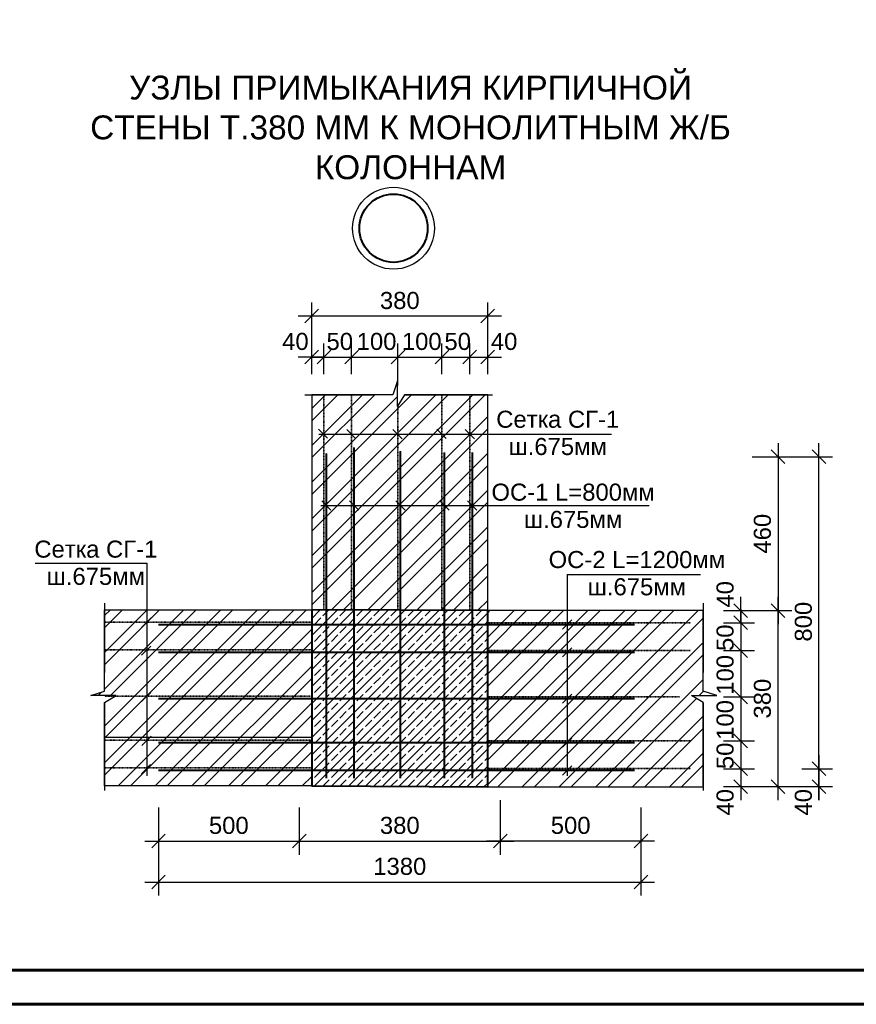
# Model space of a CAD drawing. Header units: millimetres. Extents: x 2063114 to 14983986, y -126020516 to 213791.
# Tile 446 of 656: x 2334317 to 2346571, y -823001 to -808578. Entities that reach past the tile are written whole.
import ezdxf

# ---------------------------------------------------------------- set-up
doc = ezdxf.new("R2010")
doc.units = ezdxf.units.MM
doc.linetypes.add('ACAD_ISO03W100', pattern=[30, 12, -18])
doc.layers.get('Defpoints').update_dxf_attribs({"color": 6, "lineweight": 35})
doc.layers.add('_print', color=6, linetype='Continuous', lineweight=60, plot=False)
doc.layers.add('PDF _wall-380', color=7, linetype='Continuous', true_color=0xb88a5c)
doc.layers.add('Размеры', color=28, linetype='Continuous')
doc.layers.add('Сплошная толстая', color=7, linetype='Continuous', lineweight=40)
doc.styles.get("Standard").update_dxf_attribs({"font": 'arial.ttf'})
doc.dimstyles.new('STANDARD$0', dxfattribs={"dimtxt": 250, "dimasz": 200, "dimexe": 200, "dimexo": 300, "dimgap": 100, "dimtad": 1, "dimdec": 0, "dimzin": 1, "dimdsep": 46, "dimtxsty": 'Standard', "dimblk1": 'OBLIQUE', "dimblk2": 'OBLIQUE', "dimsah": 1, "dimcen": 2.5, "dimdle": 200, "dimadec": 0, "dimazin": 0, "dimtfac": 1, "dimtdec": 0, "dimtmove": 0, "dimatfit": 3, "dimldrblk": 'OBLIQUE', "dimfxl": 600, "dimfxlon": 1, "dimtolj": 1, "dimtzin": 1, "dimarcsym": 0})
pattern_1 = [(45, (-115407.74, -1129180.44), (-269.407684, 269.407684), []), (45, (-115228.14, -1129180.44), (-269.407684, 269.407684), [])]

# ---------------------------------------------------------------- blocks, each defined once
blk = doc.blocks.new('*U1590')
at = {"color": 0, "ltscale": 25}
blk.add_lwpolyline([(-59400, 42000), (0, 42000), (0, 0), (-59400, 0)], close=True, dxfattribs=at)
at = {"color": 0, "lineweight": 60, "ltscale": 25}
blk.add_lwpolyline([(-57400, 41500), (-500, 41500), (-500, 500), (-57400, 500)], close=True, dxfattribs=at)
blk = doc.blocks.new('_Oblique')
at = {"color": 0, "linetype": 'ByBlock', "lineweight": -2}
blk.add_line((-0.5, -0.5), (0.5, 0.5), dxfattribs=at)
blk = doc.blocks.new('*D2055')
at = {"layer": 'Defpoints', "color": 0, "lineweight": 30, "ltscale": 150, "transparency": 16777216}
for p in [(2344326, -817412), (2344326, -817819), (2344877, -817819)]:
    blk.add_point(p, dxfattribs=at)
at = {"layer": 'Размеры', "color": 0, "lineweight": -2, "ltscale": 150, "transparency": 16777216}
for p, q in [((2344877, -817212), (2344877, -818019)), ((2344626, -817412), (2345077, -817412)), ((2344626, -817819), (2345077, -817819))]:
    blk.add_line(p, q, dxfattribs=at)
at = {"layer": 'Размеры', "color": 0, "lineweight": -2, "ltscale": 150, "transparency": 16777216, "xscale": 200, "yscale": 200, "zscale": 200}
for p, rotation in [((2344877, -817412), 90), ((2344877, -817819), 270)]:
    blk.add_blockref('_Oblique', p, dxfattribs=dict(at, rotation=rotation))
at = {"layer": 'Размеры', "color": 0, "ltscale": 150, "transparency": 16777216, "insert": (2344650, -817632), "char_height": 250, "attachment_point": 5, "rotation": 90}
blk.add_mtext('\\A1;50', dxfattribs=at)
blk = doc.blocks.new('*D2056')
at = {"layer": 'Defpoints', "color": 0, "lineweight": 30, "ltscale": 150, "transparency": 16777216}
for p in [(2344326, -817819), (2344326, -818498), (2344877, -818498)]:
    blk.add_point(p, dxfattribs=at)
at = {"layer": 'Размеры', "color": 0, "lineweight": -2, "ltscale": 150, "transparency": 16777216}
for p, q in [((2344877, -817619), (2344877, -818698)), ((2344626, -817819), (2345077, -817819)), ((2344626, -818498), (2345077, -818498))]:
    blk.add_line(p, q, dxfattribs=at)
at = {"layer": 'Размеры', "color": 0, "lineweight": -2, "ltscale": 150, "transparency": 16777216, "xscale": 200, "yscale": 200, "zscale": 200}
for p, rotation in [((2344877, -817819), 90), ((2344877, -818498), 270)]:
    blk.add_blockref('_Oblique', p, dxfattribs=dict(at, rotation=rotation))
at = {"layer": 'Размеры', "color": 0, "ltscale": 150, "transparency": 16777216, "insert": (2344650, -818175), "char_height": 250, "attachment_point": 5, "rotation": 90}
blk.add_mtext('\\A1;100', dxfattribs=at)
blk = doc.blocks.new('*D2057')
at = {"layer": 'Defpoints', "color": 0, "lineweight": 30, "ltscale": 150, "transparency": 16777216}
for p in [(2344326, -818498), (2344326, -819143), (2344877, -819143)]:
    blk.add_point(p, dxfattribs=at)
at = {"layer": 'Размеры', "color": 0, "lineweight": -2, "ltscale": 150, "transparency": 16777216}
for p, q in [((2344877, -818298), (2344877, -819343)), ((2344626, -818498), (2345077, -818498)), ((2344626, -819143), (2345077, -819143))]:
    blk.add_line(p, q, dxfattribs=at)
at = {"layer": 'Размеры', "color": 0, "lineweight": -2, "ltscale": 150, "transparency": 16777216, "xscale": 200, "yscale": 200, "zscale": 200}
for p, rotation in [((2344877, -818498), 90), ((2344877, -819143), 270)]:
    blk.add_blockref('_Oblique', p, dxfattribs=dict(at, rotation=rotation))
at = {"layer": 'Размеры', "color": 0, "ltscale": 150, "transparency": 16777216, "insert": (2344650, -818836), "char_height": 250, "attachment_point": 5, "rotation": 90}
blk.add_mtext('\\A1;100', dxfattribs=at)
blk = doc.blocks.new('*D2058')
at = {"layer": 'Defpoints', "color": 0, "lineweight": 30, "ltscale": 150, "transparency": 16777216}
for p in [(2344326, -819143), (2344326, -819550), (2344877, -819550)]:
    blk.add_point(p, dxfattribs=at)
at = {"layer": 'Размеры', "color": 0, "lineweight": -2, "ltscale": 150, "transparency": 16777216}
for p, q in [((2344877, -818943), (2344877, -819750)), ((2344626, -819143), (2345077, -819143)), ((2344626, -819550), (2345077, -819550))]:
    blk.add_line(p, q, dxfattribs=at)
at = {"layer": 'Размеры', "color": 0, "lineweight": -2, "ltscale": 150, "transparency": 16777216, "xscale": 200, "yscale": 200, "zscale": 200}
for p, rotation in [((2344877, -819143), 90), ((2344877, -819550), 270)]:
    blk.add_blockref('_Oblique', p, dxfattribs=dict(at, rotation=rotation))
at = {"layer": 'Размеры', "color": 0, "ltscale": 150, "transparency": 16777216, "insert": (2344650, -819362), "char_height": 250, "attachment_point": 5, "rotation": 90}
blk.add_mtext('\\A1;50', dxfattribs=at)
blk = doc.blocks.new('*D2059')
at = {"layer": 'Defpoints', "color": 0, "lineweight": 30, "ltscale": 150, "transparency": 16777216}
for p in [(2344326, -817235), (2344877, -817235), (2344326, -817412)]:
    blk.add_point(p, dxfattribs=at)
at = {"layer": 'Размеры', "color": 0, "lineweight": -2, "ltscale": 150, "transparency": 16777216}
for p, q in [((2344877, -817235), (2344877, -817035)), ((2344626, -817235), (2345077, -817235)), ((2344877, -817412), (2344877, -817235)), ((2344626, -817412), (2345077, -817412)), ((2344877, -817412), (2344877, -817612))]:
    blk.add_line(p, q, dxfattribs=at)
at = {"layer": 'Размеры', "color": 0, "lineweight": -2, "ltscale": 150, "transparency": 16777216, "xscale": 200, "yscale": 200, "zscale": 200}
for p, rotation in [((2344877, -817235), 270), ((2344877, -817412), 90)]:
    blk.add_blockref('_Oblique', p, dxfattribs=dict(at, rotation=rotation))
at = {"layer": 'Размеры', "color": 0, "ltscale": 150, "transparency": 16777216, "insert": (2344650, -816996), "char_height": 250, "attachment_point": 5, "rotation": 90}
blk.add_mtext('\\A1;40', dxfattribs=at)
blk = doc.blocks.new('*D2060')
at = {"layer": 'Defpoints', "color": 0, "lineweight": 30, "ltscale": 150, "transparency": 16777216}
for p in [(2344326, -819550), (2344326, -819813), (2344877, -819813)]:
    blk.add_point(p, dxfattribs=at)
at = {"layer": 'Размеры', "color": 0, "lineweight": -2, "ltscale": 150, "transparency": 16777216}
for p, q in [((2344877, -819350), (2344877, -820013)), ((2344626, -819550), (2345077, -819550)), ((2344626, -819813), (2345077, -819813))]:
    blk.add_line(p, q, dxfattribs=at)
at = {"layer": 'Размеры', "color": 0, "lineweight": -2, "ltscale": 150, "transparency": 16777216, "xscale": 200, "yscale": 200, "zscale": 200}
for p, rotation in [((2344877, -819550), 90), ((2344877, -819813), 270)]:
    blk.add_blockref('_Oblique', p, dxfattribs=dict(at, rotation=rotation))
at = {"layer": 'Размеры', "color": 0, "ltscale": 150, "transparency": 16777216, "insert": (2344650, -820042), "char_height": 250, "attachment_point": 5, "rotation": 90}
blk.add_mtext('\\A1;40', dxfattribs=at)
blk = doc.blocks.new('*D2061')
at = {"layer": 'Defpoints', "color": 0, "lineweight": 30, "ltscale": 150, "transparency": 16777216}
for p in [(2344326, -817235), (2345424, -817235), (2344326, -819813)]:
    blk.add_point(p, dxfattribs=at)
at = {"layer": 'Размеры', "color": 0, "lineweight": -2, "ltscale": 150, "transparency": 16777216}
for p, q in [((2345424, -820013), (2345424, -817035)), ((2344824, -817235), (2345624, -817235)), ((2344824, -819813), (2345624, -819813))]:
    blk.add_line(p, q, dxfattribs=at)
at = {"layer": 'Размеры', "color": 0, "lineweight": -2, "ltscale": 150, "transparency": 16777216, "xscale": 200, "yscale": 200, "zscale": 200}
for p, rotation in [((2345424, -817235), 90), ((2345424, -819813), 270)]:
    blk.add_blockref('_Oblique', p, dxfattribs=dict(at, rotation=rotation))
at = {"layer": 'Размеры', "color": 0, "ltscale": 150, "transparency": 16777216, "insert": (2345196, -818524), "char_height": 250, "attachment_point": 5, "rotation": 90}
blk.add_mtext('\\A1;380', dxfattribs=at)
blk = doc.blocks.new('*D2062')
at = {"layer": 'Defpoints', "color": 0, "lineweight": 30, "ltscale": 150, "transparency": 16777216}
for p in [(2339179, -813520), (2338772, -814072), (2339179, -814072)]:
    blk.add_point(p, dxfattribs=at)
at = {"layer": 'Размеры', "color": 0, "lineweight": -2, "ltscale": 150, "transparency": 16777216}
for p, q in [((2338772, -813772), (2338772, -813320)), ((2339179, -813772), (2339179, -813320)), ((2338572, -813520), (2339379, -813520))]:
    blk.add_line(p, q, dxfattribs=at)
at = {"layer": 'Размеры', "color": 0, "lineweight": -2, "ltscale": 150, "transparency": 16777216, "xscale": 200, "yscale": 200, "zscale": 200, "rotation": 180}
blk.add_blockref('_Oblique', (2338772, -813520), dxfattribs=at)
at = {"layer": 'Размеры', "color": 0, "lineweight": -2, "ltscale": 150, "transparency": 16777216, "xscale": 200, "yscale": 200, "zscale": 200}
blk.add_blockref('_Oblique', (2339179, -813520), dxfattribs=at)
at = {"layer": 'Размеры', "color": 0, "ltscale": 150, "transparency": 16777216, "insert": (2339005, -813293), "char_height": 250, "attachment_point": 5}
blk.add_mtext('\\A1;50', dxfattribs=at)
blk = doc.blocks.new('*D2063')
at = {"layer": 'Defpoints', "color": 0, "lineweight": 30, "ltscale": 150, "transparency": 16777216}
for p in [(2339857, -813520), (2339179, -814072), (2339857, -814236)]:
    blk.add_point(p, dxfattribs=at)
at = {"layer": 'Размеры', "color": 0, "lineweight": -2, "ltscale": 150, "transparency": 16777216}
for p, q in [((2339179, -813772), (2339179, -813320)), ((2339857, -813936), (2339857, -813320)), ((2338979, -813520), (2340057, -813520))]:
    blk.add_line(p, q, dxfattribs=at)
at = {"layer": 'Размеры', "color": 0, "lineweight": -2, "ltscale": 150, "transparency": 16777216, "xscale": 200, "yscale": 200, "zscale": 200, "rotation": 180}
blk.add_blockref('_Oblique', (2339179, -813520), dxfattribs=at)
at = {"layer": 'Размеры', "color": 0, "lineweight": -2, "ltscale": 150, "transparency": 16777216, "xscale": 200, "yscale": 200, "zscale": 200}
blk.add_blockref('_Oblique', (2339857, -813520), dxfattribs=at)
at = {"layer": 'Размеры', "color": 0, "ltscale": 150, "transparency": 16777216, "insert": (2339544, -813293), "char_height": 250, "attachment_point": 5}
blk.add_mtext('\\A1;100', dxfattribs=at)
blk = doc.blocks.new('*D2064')
at = {"layer": 'Defpoints', "color": 0, "lineweight": 30, "ltscale": 150, "transparency": 16777216}
for p in [(2340502, -813520), (2340502, -814072), (2339857, -814236)]:
    blk.add_point(p, dxfattribs=at)
at = {"layer": 'Размеры', "color": 0, "lineweight": -2, "ltscale": 150, "transparency": 16777216}
for p, q in [((2339857, -813936), (2339857, -813320)), ((2340502, -813772), (2340502, -813320)), ((2339657, -813520), (2340702, -813520))]:
    blk.add_line(p, q, dxfattribs=at)
at = {"layer": 'Размеры', "color": 0, "lineweight": -2, "ltscale": 150, "transparency": 16777216, "xscale": 200, "yscale": 200, "zscale": 200, "rotation": 180}
blk.add_blockref('_Oblique', (2339857, -813520), dxfattribs=at)
at = {"layer": 'Размеры', "color": 0, "lineweight": -2, "ltscale": 150, "transparency": 16777216, "xscale": 200, "yscale": 200, "zscale": 200}
blk.add_blockref('_Oblique', (2340502, -813520), dxfattribs=at)
at = {"layer": 'Размеры', "color": 0, "ltscale": 150, "transparency": 16777216, "insert": (2340206, -813293), "char_height": 250, "attachment_point": 5}
blk.add_mtext('\\A1;100', dxfattribs=at)
blk = doc.blocks.new('*D2065')
at = {"layer": 'Defpoints', "color": 0, "lineweight": 30, "ltscale": 150, "transparency": 16777216}
for p in [(2340909, -813520), (2340502, -814072), (2340909, -814072)]:
    blk.add_point(p, dxfattribs=at)
at = {"layer": 'Размеры', "color": 0, "lineweight": -2, "ltscale": 150, "transparency": 16777216}
for p, q in [((2340502, -813772), (2340502, -813320)), ((2340909, -813772), (2340909, -813320)), ((2340302, -813520), (2341109, -813520))]:
    blk.add_line(p, q, dxfattribs=at)
at = {"layer": 'Размеры', "color": 0, "lineweight": -2, "ltscale": 150, "transparency": 16777216, "xscale": 200, "yscale": 200, "zscale": 200, "rotation": 180}
blk.add_blockref('_Oblique', (2340502, -813520), dxfattribs=at)
at = {"layer": 'Размеры', "color": 0, "lineweight": -2, "ltscale": 150, "transparency": 16777216, "xscale": 200, "yscale": 200, "zscale": 200}
blk.add_blockref('_Oblique', (2340909, -813520), dxfattribs=at)
at = {"layer": 'Размеры', "color": 0, "ltscale": 150, "transparency": 16777216, "insert": (2340732, -813293), "char_height": 250, "attachment_point": 5}
blk.add_mtext('\\A1;50', dxfattribs=at)
blk = doc.blocks.new('*D2066')
at = {"layer": 'Defpoints', "color": 0, "lineweight": 30, "ltscale": 150, "transparency": 16777216}
for p in [(2338594, -813520), (2338594, -814072), (2338772, -814072)]:
    blk.add_point(p, dxfattribs=at)
at = {"layer": 'Размеры', "color": 0, "lineweight": -2, "ltscale": 150, "transparency": 16777216}
for p, q in [((2338594, -813772), (2338594, -813320)), ((2338772, -813772), (2338772, -813320)), ((2338594, -813520), (2338394, -813520)), ((2338772, -813520), (2338594, -813520)), ((2338772, -813520), (2338972, -813520))]:
    blk.add_line(p, q, dxfattribs=at)
at = {"layer": 'Размеры', "color": 0, "lineweight": -2, "ltscale": 150, "transparency": 16777216, "xscale": 200, "yscale": 200, "zscale": 200}
blk.add_blockref('_Oblique', (2338594, -813520), dxfattribs=at)
at = {"layer": 'Размеры', "color": 0, "lineweight": -2, "ltscale": 150, "transparency": 16777216, "xscale": 200, "yscale": 200, "zscale": 200, "rotation": 180}
blk.add_blockref('_Oblique', (2338772, -813520), dxfattribs=at)
at = {"layer": 'Размеры', "color": 0, "ltscale": 150, "transparency": 16777216, "insert": (2338355, -813293), "char_height": 250, "attachment_point": 5}
blk.add_mtext('\\A1;40', dxfattribs=at)
blk = doc.blocks.new('*D2067')
at = {"layer": 'Defpoints', "color": 0, "lineweight": 30, "ltscale": 150, "transparency": 16777216}
for p in [(2341173, -813520), (2340909, -814072), (2341173, -814072)]:
    blk.add_point(p, dxfattribs=at)
at = {"layer": 'Размеры', "color": 0, "lineweight": -2, "ltscale": 150, "transparency": 16777216}
for p, q in [((2340909, -813772), (2340909, -813320)), ((2341173, -813772), (2341173, -813320)), ((2340709, -813520), (2341373, -813520))]:
    blk.add_line(p, q, dxfattribs=at)
at = {"layer": 'Размеры', "color": 0, "lineweight": -2, "ltscale": 150, "transparency": 16777216, "xscale": 200, "yscale": 200, "zscale": 200, "rotation": 180}
blk.add_blockref('_Oblique', (2340909, -813520), dxfattribs=at)
at = {"layer": 'Размеры', "color": 0, "lineweight": -2, "ltscale": 150, "transparency": 16777216, "xscale": 200, "yscale": 200, "zscale": 200}
blk.add_blockref('_Oblique', (2341173, -813520), dxfattribs=at)
at = {"layer": 'Размеры', "color": 0, "ltscale": 150, "transparency": 16777216, "insert": (2341412, -813293), "char_height": 250, "attachment_point": 5}
blk.add_mtext('\\A1;40', dxfattribs=at)
blk = doc.blocks.new('*D2886')
at = {"layer": 'Defpoints', "color": 0, "lineweight": 30, "ltscale": 150, "transparency": 16777216}
for p in [(2338594, -812920), (2338594, -814072), (2341173, -814072)]:
    blk.add_point(p, dxfattribs=at)
at = {"layer": 'Размеры', "color": 0, "lineweight": -2, "ltscale": 150, "transparency": 16777216}
for p, q in [((2338594, -813520), (2338594, -812720)), ((2341173, -813520), (2341173, -812720)), ((2341373, -812920), (2338394, -812920))]:
    blk.add_line(p, q, dxfattribs=at)
at = {"layer": 'Размеры', "color": 0, "lineweight": -2, "ltscale": 150, "transparency": 16777216, "xscale": 200, "yscale": 200, "zscale": 200, "rotation": 180}
blk.add_blockref('_Oblique', (2338594, -812920), dxfattribs=at)
at = {"layer": 'Размеры', "color": 0, "lineweight": -2, "ltscale": 150, "transparency": 16777216, "xscale": 200, "yscale": 200, "zscale": 200}
blk.add_blockref('_Oblique', (2341173, -812920), dxfattribs=at)
at = {"layer": 'Размеры', "color": 0, "ltscale": 150, "transparency": 16777216, "insert": (2339884, -812693), "char_height": 250, "attachment_point": 5}
blk.add_mtext('\\A1;380', dxfattribs=at)
blk = doc.blocks.new('*D2068')
at = {"layer": 'Defpoints', "color": 0, "lineweight": 30, "ltscale": 150, "transparency": 16777216}
for p in [(2341356, -819328), (2338411, -819819), (2341356, -820610)]:
    blk.add_point(p, dxfattribs=at)
at = {"layer": 'Размеры', "color": 0, "lineweight": -2, "ltscale": 150, "transparency": 16777216}
for p, q in [((2341356, -820010), (2341356, -820810)), ((2338411, -820119), (2338411, -820810)), ((2338211, -820610), (2341556, -820610))]:
    blk.add_line(p, q, dxfattribs=at)
at = {"layer": 'Размеры', "color": 0, "lineweight": -2, "ltscale": 150, "transparency": 16777216, "xscale": 200, "yscale": 200, "zscale": 200, "rotation": 180}
blk.add_blockref('_Oblique', (2338411, -820610), dxfattribs=at)
at = {"layer": 'Размеры', "color": 0, "lineweight": -2, "ltscale": 150, "transparency": 16777216, "xscale": 200, "yscale": 200, "zscale": 200}
blk.add_blockref('_Oblique', (2341356, -820610), dxfattribs=at)
at = {"layer": 'Размеры', "color": 0, "ltscale": 150, "transparency": 16777216, "insert": (2339884, -820382), "char_height": 250, "attachment_point": 5}
blk.add_mtext('\\A1;380', dxfattribs=at)
blk = doc.blocks.new('*D2069')
at = {"layer": 'Defpoints', "color": 0, "lineweight": 30, "ltscale": 150, "transparency": 16777216}
for p in [(2336350, -819819), (2338411, -819819), (2338411, -820610)]:
    blk.add_point(p, dxfattribs=at)
at = {"layer": 'Размеры', "color": 0, "lineweight": -2, "ltscale": 150, "transparency": 16777216}
for p, q in [((2336350, -820119), (2336350, -820810)), ((2338411, -820119), (2338411, -820810)), ((2336150, -820610), (2338611, -820610))]:
    blk.add_line(p, q, dxfattribs=at)
at = {"layer": 'Размеры', "color": 0, "lineweight": -2, "ltscale": 150, "transparency": 16777216, "xscale": 200, "yscale": 200, "zscale": 200, "rotation": 180}
blk.add_blockref('_Oblique', (2336350, -820610), dxfattribs=at)
at = {"layer": 'Размеры', "color": 0, "lineweight": -2, "ltscale": 150, "transparency": 16777216, "xscale": 200, "yscale": 200, "zscale": 200}
blk.add_blockref('_Oblique', (2338411, -820610), dxfattribs=at)
at = {"layer": 'Размеры', "color": 0, "ltscale": 150, "transparency": 16777216, "insert": (2337380, -820382), "char_height": 250, "attachment_point": 5}
blk.add_mtext('\\A1;500', dxfattribs=at)
blk = doc.blocks.new('*D2070')
at = {"layer": 'Defpoints', "color": 0, "lineweight": 30, "ltscale": 150, "transparency": 16777216}
for p in [(2341356, -819819), (2343417, -819819), (2341356, -820610)]:
    blk.add_point(p, dxfattribs=at)
at = {"layer": 'Размеры', "color": 0, "lineweight": -2, "ltscale": 150, "transparency": 16777216}
for p, q in [((2341356, -820119), (2341356, -820810)), ((2343417, -820119), (2343417, -820810)), ((2343617, -820610), (2341156, -820610))]:
    blk.add_line(p, q, dxfattribs=at)
at = {"layer": 'Размеры', "color": 0, "lineweight": -2, "ltscale": 150, "transparency": 16777216, "xscale": 200, "yscale": 200, "zscale": 200, "rotation": 180}
blk.add_blockref('_Oblique', (2341356, -820610), dxfattribs=at)
at = {"layer": 'Размеры', "color": 0, "lineweight": -2, "ltscale": 150, "transparency": 16777216, "xscale": 200, "yscale": 200, "zscale": 200}
blk.add_blockref('_Oblique', (2343417, -820610), dxfattribs=at)
at = {"layer": 'Размеры', "color": 0, "ltscale": 150, "transparency": 16777216, "insert": (2342387, -820382), "char_height": 250, "attachment_point": 5}
blk.add_mtext('\\A1;500', dxfattribs=at)
blk = doc.blocks.new('*D2071')
at = {"layer": 'Defpoints', "color": 0, "lineweight": 30, "ltscale": 150, "transparency": 16777216}
for p in [(2336350, -819819), (2343417, -819819), (2343417, -821210)]:
    blk.add_point(p, dxfattribs=at)
at = {"layer": 'Размеры', "color": 0, "lineweight": -2, "ltscale": 150, "transparency": 16777216}
for p, q in [((2336350, -820610), (2336350, -821410)), ((2343417, -820610), (2343417, -821410)), ((2336150, -821210), (2343617, -821210))]:
    blk.add_line(p, q, dxfattribs=at)
at = {"layer": 'Размеры', "color": 0, "lineweight": -2, "ltscale": 150, "transparency": 16777216, "xscale": 200, "yscale": 200, "zscale": 200, "rotation": 180}
blk.add_blockref('_Oblique', (2336350, -821210), dxfattribs=at)
at = {"layer": 'Размеры', "color": 0, "lineweight": -2, "ltscale": 150, "transparency": 16777216, "xscale": 200, "yscale": 200, "zscale": 200}
blk.add_blockref('_Oblique', (2343417, -821210), dxfattribs=at)
at = {"layer": 'Размеры', "color": 0, "ltscale": 150, "transparency": 16777216, "insert": (2339884, -820982), "char_height": 250, "attachment_point": 5}
blk.add_mtext('\\A1;1380', dxfattribs=at)
blk = doc.blocks.new('*D2072')
at = {"layer": 'Defpoints', "color": 0, "lineweight": 30, "ltscale": 150, "transparency": 16777216}
for p in [(2344745, -814980), (2344877, -817235), (2345424, -817235)]:
    blk.add_point(p, dxfattribs=at)
at = {"layer": 'Размеры', "color": 0, "lineweight": -2, "ltscale": 150, "transparency": 16777216}
for p, q in [((2345424, -814780), (2345424, -817435)), ((2345045, -814980), (2345624, -814980)), ((2345177, -817235), (2345624, -817235))]:
    blk.add_line(p, q, dxfattribs=at)
at = {"layer": 'Размеры', "color": 0, "lineweight": -2, "ltscale": 150, "transparency": 16777216, "xscale": 200, "yscale": 200, "zscale": 200}
for p, rotation in [((2345424, -814980), 90), ((2345424, -817235), 270)]:
    blk.add_blockref('_Oblique', p, dxfattribs=dict(at, rotation=rotation))
at = {"layer": 'Размеры', "color": 0, "ltscale": 150, "transparency": 16777216, "insert": (2345196, -816108), "char_height": 250, "attachment_point": 5, "rotation": 90}
blk.add_mtext('\\A1;460', dxfattribs=at)
blk = doc.blocks.new('*D2073')
at = {"layer": 'Defpoints', "color": 0, "lineweight": 30, "ltscale": 150, "transparency": 16777216}
for p in [(2344745, -814980), (2346024, -814980), (2345077, -819813)]:
    blk.add_point(p, dxfattribs=at)
at = {"layer": 'Размеры', "color": 0, "lineweight": -2, "ltscale": 150, "transparency": 16777216}
for p, q in [((2346024, -820013), (2346024, -814780)), ((2345424, -814980), (2346224, -814980)), ((2345424, -819813), (2346224, -819813))]:
    blk.add_line(p, q, dxfattribs=at)
at = {"layer": 'Размеры', "color": 0, "lineweight": -2, "ltscale": 150, "transparency": 16777216, "xscale": 200, "yscale": 200, "zscale": 200}
for p, rotation in [((2346024, -814980), 90), ((2346024, -819813), 270)]:
    blk.add_blockref('_Oblique', p, dxfattribs=dict(at, rotation=rotation))
at = {"layer": 'Размеры', "color": 0, "ltscale": 150, "transparency": 16777216, "insert": (2345796, -817397), "char_height": 250, "attachment_point": 5, "rotation": 90}
blk.add_mtext('\\A1;800', dxfattribs=at)
blk = doc.blocks.new('*D2074')
at = {"layer": 'Defpoints', "color": 0, "lineweight": 30, "ltscale": 150, "transparency": 16777216}
for p in [(2345472, -819550), (2345472, -819813), (2346024, -819813)]:
    blk.add_point(p, dxfattribs=at)
at = {"layer": 'Размеры', "color": 0, "lineweight": -2, "ltscale": 150, "transparency": 16777216}
for p, q in [((2346024, -819350), (2346024, -820013)), ((2345772, -819550), (2346224, -819550)), ((2345772, -819813), (2346224, -819813))]:
    blk.add_line(p, q, dxfattribs=at)
at = {"layer": 'Размеры', "color": 0, "lineweight": -2, "ltscale": 150, "transparency": 16777216, "xscale": 200, "yscale": 200, "zscale": 200}
for p, rotation in [((2346024, -819550), 90), ((2346024, -819813), 270)]:
    blk.add_blockref('_Oblique', p, dxfattribs=dict(at, rotation=rotation))
at = {"layer": 'Размеры', "color": 0, "ltscale": 150, "transparency": 16777216, "insert": (2345796, -820042), "char_height": 250, "attachment_point": 5, "rotation": 90}
blk.add_mtext('\\A1;40', dxfattribs=at)

msp = doc.modelspace()

# ---------------------------------------------------------------- hatches: boundary and pattern name
at = {"lineweight": -2}
h = msp.add_hatch(dxfattribs=at)
h.set_pattern_fill('SOLID___DASHED', color=256, scale=0.678508, style=0, pattern_type=2)
h.set_pattern_definition([(45, (2375368.95, -832217.59), (-124.74224, 124.74224), []), (45, (2375306.58, -832155.22), (-124.74224, 124.74224), [132.3091, -44.10304])])
h.paths.add_polyline_path([(2341172.70381, -817235.0761), (2338594.37195, -817224.89847), (2338594.37195, -819803.23034), (2341172.70381, -819813.40796)])
at = {"layer": 'PDF _wall-380', "lineweight": 9, "ltscale": 150}
h = msp.add_hatch(dxfattribs=at)
h.set_pattern_fill('ANSI32', color=256, scale=40)
h.set_pattern_definition(pattern_1)
h.paths.add_polyline_path([(2339781.76162, -814071.93682), (2339215.20712, -814071.93682), (2338594.37195, -814071.93682), (2338593.64844, -817224.89562), (2341172.70381, -817235.0761), (2341172.70381, -814071.93682), (2339951.38872, -814071.93682), (2339849.61246, -814241.56392), (2339849.61246, -813868.38431)])
h = msp.add_hatch(dxfattribs=at)
h.set_pattern_fill('ANSI32', color=256, scale=40)
h.set_pattern_definition(pattern_1)
h.paths.add_polyline_path([(2338594.37195, -817224.89847), (2338594.37195, -819803.23034), (2335561.34523, -819803.23034), (2335561.34523, -818581.91524), (2335730.97233, -818480.13899), (2335357.79272, -818480.13899), (2335561.34523, -818412.28815), (2335561.34523, -817224.89847)])
h = msp.add_hatch(dxfattribs=at)
h.set_pattern_fill('ANSI32', color=256, scale=40)
h.set_pattern_definition(pattern_1)
h.paths.add_polyline_path([(2344325.66546, -817855.91127), (2344325.66546, -817235.0761), (2341172.70381, -817235.0761), (2341172.70381, -819813.40796), (2344325.66546, -819813.40796), (2344325.66546, -818592.09287), (2344156.03837, -818480.13899), (2344529.21798, -818480.13899), (2344325.66546, -818412.28815)])

# ---------------------------------------------------------------- linework, layer by layer
at = {"lineweight": -2}
for p, q in [((2339849.61246, -813868.38431), (2339781.76162, -814071.93682)), ((2339849.61246, -814241.56392), (2339849.61246, -813868.38431)), ((2338492.59569, -814071.93682), (2339510.35827, -814071.93682)), ((2338594.37195, -814071.93682), (2338594.37195, -817224.89847)), ((2339781.76162, -814071.93682), (2338594.37195, -814071.93682)), ((2338808.10209, -814071.93682), (2338787.74684, -814071.93682)), ((2339215.20712, -814071.93682), (2339194.85187, -814071.93682)), ((2339951.38872, -814071.93682), (2339849.61246, -814241.56392)), ((2341172.70381, -814071.93682), (2339951.38872, -814071.93682)), ((2339951.38872, -814071.93682), (2340765.59878, -814071.93682)), ((2340222.79207, -814071.93682), (2341240.55465, -814071.93682)), ((2340538.29847, -814071.93682), (2340517.94322, -814071.93682)), ((2340945.4035, -814071.93682), (2340925.04825, -814071.93682)), ((2341172.70381, -817235.0761), (2341172.70381, -814071.93682)), ((2334543.506, -816538.07459), (2336180.45941, -816538.07459)), ((2342335.04714, -816705.76278), (2344288.86347, -816705.76278)), ((2335561.34523, -817123.12222), (2335561.34523, -818140.88479)), ((2344325.66546, -817123.12222), (2344325.66546, -818140.88479)), ((2344325.66546, -817235.0761), (2341172.70381, -817235.0761)), ((2344325.66546, -818412.28815), (2344325.66546, -817224.89847)), ((2335561.34523, -817418.27336), (2335561.34523, -817438.62862)), ((2336884.43658, -817438.62862), (2338411.08045, -817438.62862)), ((2344325.66546, -817438.62862), (2344325.66546, -817418.27336)), ((2335561.34523, -817825.37839), (2335561.34523, -817845.73365)), ((2344325.66546, -817845.73365), (2344325.66546, -817825.37839)), ((2344325.66546, -818581.91524), (2344156.03837, -818480.13899)), ((2344156.03837, -818480.13899), (2344529.21798, -818480.13899)), ((2344529.21798, -818480.13899), (2344325.66546, -818412.28815)), ((2335561.34523, -818581.91524), (2335561.34523, -819396.1253)), ((2344325.66546, -819803.23034), (2344325.66546, -818581.91524)), ((2344325.66546, -818581.91524), (2344325.66546, -819396.1253)), ((2335561.34523, -818853.3186), (2335561.34523, -819871.08117)), ((2344325.66546, -818853.3186), (2344325.66546, -819871.08117)), ((2338594.37195, -819090.79653), (2335561.34523, -819090.79653)), ((2335561.34523, -819148.46974), (2335561.34523, -819168.825)), ((2344325.66546, -819168.825), (2344325.66546, -819148.46974)), ((2335561.34523, -819555.57478), (2335561.34523, -819575.93003)), ((2344325.66546, -819575.93003), (2344325.66546, -819555.57478)), ((2341172.70381, -819813.40796), (2344325.66546, -819813.40796))]:
    msp.add_line(p, q, dxfattribs=at)
at = {"linetype": 'ACAD_ISO03W100', "lineweight": 35, "ltscale": 0.1}
for p, q in [((2338771.60059, -817225.59806), (2338771.60059, -814071.93682)), ((2339178.70562, -817227.20505), (2339178.70562, -814071.93682)), ((2340501.79697, -817232.42778), (2340501.79697, -814071.93682)), ((2340908.902, -817234.03478), (2340908.902, -814071.93682)), ((2339857.214, -817229.88338), (2339857.214, -814235.57395)), ((2338594.37195, -817402.12712), (2335561.34523, -817402.12712)), ((2341172.70381, -817412.30474), (2344142.37396, -817412.30474)), ((2338594.37195, -817809.23215), (2335561.34523, -817809.23215)), ((2341172.70381, -817819.40977), (2344142.37396, -817819.40977)), ((2338578.18994, -818487.74053), (2335561.34523, -818487.74053)), ((2341172.70381, -818497.91816), (2343978.73683, -818497.91816)), ((2338594.37195, -819132.3235), (2335561.34523, -819132.3235)), ((2341172.70381, -819142.50112), (2344142.37396, -819142.50112)), ((2338594.37195, -819539.42853), (2335561.34523, -819539.42853)), ((2341172.70381, -819549.60615), (2344142.37396, -819549.60615))]:
    msp.add_line(p, q, dxfattribs=at)
at = {"lineweight": 35}
for p, q in [((2338691.75582, -814574.11442), (2338827.4575, -814709.8161)), ((2339106.05721, -814581.31078), (2339241.75889, -814717.01246)), ((2339784.56559, -814581.31078), (2339920.26727, -814717.01246)), ((2340427.94917, -814576.51321), (2340563.65084, -814712.21488)), ((2340841.05116, -814582.51017), (2340976.75284, -814718.21185)), ((2338740.25125, -815626.59386), (2338875.95293, -815762.29554)), ((2339147.35628, -815626.59386), (2339283.05796, -815762.29554)), ((2339825.86467, -815626.59386), (2339961.56634, -815762.29554)), ((2340470.44763, -815626.59386), (2340606.14931, -815762.29554)), ((2340877.55266, -815626.59386), (2341013.25434, -815762.29554)), ((2336243.18164, -817339.40488), (2336107.47996, -817475.10656)), ((2342402.89798, -817370.77778), (2342267.1963, -817506.47945)), ((2336235.98528, -817753.70627), (2336100.2836, -817889.40795)), ((2342402.89798, -817777.88281), (2342267.1963, -817913.58448)), ((2336235.98528, -818432.21466), (2336100.2836, -818567.91633)), ((2342402.89798, -818456.39119), (2342267.1963, -818592.09287)), ((2336240.78285, -819075.59823), (2336105.08118, -819211.29991)), ((2342402.89798, -819100.97416), (2342267.1963, -819236.67583)), ((2336234.78589, -819488.70023), (2336099.08421, -819624.4019)), ((2342402.89798, -819508.07919), (2342267.1963, -819643.78087))]:
    msp.add_line(p, q, dxfattribs=at)
at = {"linetype": 'ByBlock', "ltscale": 100}
for p, q in [((2338698.57796, -814650.36101), (2342985.36149, -814650.36101)), ((2338728.77932, -815694.4447), (2343534.88366, -815694.4447)), ((2336180.45941, -816538.07459), (2336180.45941, -819656.21787)), ((2342335.04714, -816705.76278), (2342335.04714, -819656.21787))]:
    msp.add_line(p, q, dxfattribs=at)
at = {"color": 5, "linetype": 'ByBlock', "ltscale": 100, "const_width": 29.44915}
for points in [[(2339215.20712, -819692.03035), (2339215.20712, -814840.98951)], [(2339893.7155, -819692.03035), (2339893.7155, -814895.78667)], [(2338808.10209, -819692.03035), (2338808.10209, -814932.85345)], [(2340538.29847, -819692.03035), (2340538.29847, -814916.65842)], [(2340945.4035, -819692.03035), (2340945.4035, -814916.65842)], [(2336349.64004, -817438.62862), (2343322.25607, -817438.62862)], [(2336349.64004, -817845.73365), (2343322.25607, -817845.73365)], [(2336349.64004, -818524.24203), (2343322.25607, -818524.24203)], [(2336349.64004, -819168.825), (2343322.25607, -819168.825)], [(2336349.64004, -819575.93003), (2343322.25607, -819575.93003)]]:
    msp.add_lwpolyline(points, dxfattribs=at)
at = {"lineweight": -2, "flags": 128}
msp.add_lwpolyline([(2338594.37195, -817224.89847), (2338594.37195, -819803.23034), (2335561.34523, -819803.23034), (2335561.34523, -818581.91524), (2335730.97233, -818480.13899), (2335357.79272, -818480.13899), (2335561.34523, -818412.28815), (2335561.34523, -817224.89847)], close=True, dxfattribs=at)
at = {"lineweight": 40, "flags": 128}
msp.add_lwpolyline([(2341172.70381, -817235.0761), (2338594.37195, -817224.89847), (2338594.37195, -819803.23034), (2341172.70381, -819813.40796)], close=True, dxfattribs=at)
at = {"ltscale": 150}
msp.add_circle((2339792.10216, -811632.81694), 600, dxfattribs=at)
at = {"layer": '_print', "ltscale": 100}
msp.add_lwpolyline([(2379792.08613, -823001.43901), (2320392.08613, -823001.43901), (2320392.08613, -781001.43901), (2379792.08613, -781001.43901)], close=True, dxfattribs=at)
at = {"layer": 'Сплошная толстая', "ltscale": 150}
msp.add_circle((2339792.10216, -811632.81694), 500, dxfattribs=at)

# ---------------------------------------------------------------- block references
msp.add_blockref('*U1590', (2379792.08613, -823001.43901))

# ---------------------------------------------------------------- texts
at = {"color": 5, "insert": (2340041.66839, -810158.5767), "char_height": 350, "width": 9611.3793537, "attachment_point": 5}
msp.add_mtext('УЗЛЫ ПРИМЫКАНИЯ КИРПИЧНОЙ СТЕНЫ Т.380 ММ К МОНОЛИТНЫМ Ж/Б КОЛОННАМ ', dxfattribs=at)
at = {"lineweight": -2, "char_height": 250, "width": 2882.3370397, "attachment_point": 5, "line_spacing_factor": 0.958106}
for s, insert in [('Сетка СГ-1\\Pш.675мм', (2342197.45613, -814632.59531)), ('ОС-1 L=800мм\\Pш.675мм', (2342422.57002, -815700.27925)), ('Сетка СГ-1\\Pш.675мм', (2335432.219, -816534.86806)), ('ОС-2 L=1200мм\\Pш.675мм', (2343357.00119, -816687.52893))]:
    msp.add_mtext(s, dxfattribs=dict(at, insert=insert))

# ---------------------------------------------------------------- dimensions: what is measured, and where the dimension line sits
at = {"layer": 'Размеры', "ltscale": 150}
for base, p1, p2, angle, text, picture, middle in [((2338594.37195, -812920.43116), (2341172.70381, -814071.93682), (2338594.37195, -814071.93682), 180, '380', '*D2886', (2339883.53788, -812692.70265)), ((2345423.601, -817235.0761), (2344744.85029, -814980.16657), (2344877.17112, -817235.0761), 270, '460', '*D2072', (2345195.95775, -816107.62133)), ((2346023.601, -814980.16657), (2345077.17112, -819813.40796), (2344744.85029, -814980.16657), 90, '800', '*D2073', (2345795.95775, -817396.78727)), ((2345423.601, -817235.0761), (2344325.66546, -819813.40796), (2344325.66546, -817235.0761), 90, '380', '*D2061', (2345195.87248, -818524.24203)), ((2341355.99531, -820609.8351), (2343417.43572, -819819.13698), (2341355.99531, -819819.13698), 180, '500', '*D2070', (2342386.71551, -820382.19185))]:
    dim = msp.add_linear_dim(base=base, p1=p1, p2=p2, angle=angle, text=text, dimstyle='STANDARD$0', override={"dimtmove": 1}, dxfattribs=at)
    dim.commit()
    dim.dimension.update_dxf_attribs({"geometry": picture, "text_midpoint": middle})
for base, p1, p2, angle, text, picture, middle in [((2338594.37195, -813520.43116), (2338771.60059, -814071.93682), (2338594.37195, -814071.93682), 180, '40', '*D2066', (2338355.31162, -813520.43116)), ((2339178.70562, -813520.43116), (2338771.60059, -814071.93682), (2339178.70562, -814071.93682), 180, '50', '*D2062', (2339005.02949, -813520.43116)), ((2339857.214, -813520.43116), (2339178.70562, -814071.93682), (2339857.214, -814235.57395), 180, '100', '*D2063', (2339544.28369, -813520.43116)), ((2340501.79697, -813520.43116), (2339857.214, -814235.57395), (2340501.79697, -814071.93682), 180, '100', '*D2064', (2340205.82936, -813520.43116)), ((2340908.902, -813520.43116), (2340501.79697, -814071.93682), (2340908.902, -814071.93682), 180, '50', '*D2065', (2340731.67336, -813520.43116)), ((2344877.17112, -817235.0761), (2344325.66546, -817412.30474), (2344325.66546, -817235.0761), 90, '40', '*D2059', (2344877.17112, -816996.01577)), ((2344877.17112, -817819.40977), (2344325.66546, -817412.30474), (2344325.66546, -817819.40977), 90, '50', '*D2055', (2344877.17112, -817632.00351)), ((2344877.17112, -818497.91816), (2344325.66546, -817819.40977), (2344325.66546, -818497.91816), 90, '100', '*D2056', (2344877.17112, -818174.81021)), ((2344877.17112, -819142.50112), (2344325.66546, -818497.91816), (2344325.66546, -819142.50112), 90, '100', '*D2057', (2344877.17112, -818836.35589)), ((2344877.17112, -819549.60615), (2344325.66546, -819142.50112), (2344325.66546, -819549.60615), 90, '50', '*D2058', (2344877.17112, -819362.19989)), ((2344877.17112, -819813.40796), (2344325.66546, -819549.60615), (2344325.66546, -819813.40796), 270, '40', '*D2060', (2344877.17112, -820042.29066)), ((2346023.601, -819813.40796), (2345472.09534, -819549.60615), (2345472.09534, -819813.40796), 270, '40', '*D2074', (2346023.601, -820042.29066))]:
    dim = msp.add_linear_dim(base=base, p1=p1, p2=p2, angle=angle, text=text, dimstyle='STANDARD$0', override={"dimtmove": 1}, dxfattribs=at)
    dim.commit()
    dim.dimension.update_dxf_attribs({"geometry": picture, "text_midpoint": middle, "dimtype": 160})
dim = msp.add_linear_dim(base=(2341172.70381, -813520.43116), p1=(2340908.902, -814071.93682), p2=(2341172.70381, -814071.93682), text='40', dimstyle='STANDARD$0', override={"dimtmove": 1}, dxfattribs=at)
dim.commit()
dim.dimension.update_dxf_attribs({"geometry": '*D2067', "text_midpoint": (2341411.76414, -813520.43116), "dimtype": 160})
for base, p1, p2, text, picture, middle in [((2341355.99531, -820609.8351), (2338411.08045, -819819.13698), (2341355.99531, -819328.02941), '380', '*D2068', (2339883.53788, -820382.10659)), ((2338411.08045, -820609.8351), (2336349.64004, -819819.13698), (2338411.08045, -819819.13698), '500', '*D2069', (2337380.36025, -820382.19185)), ((2343417.43572, -821209.8351), (2336349.64004, -819819.13698), (2343417.43572, -819819.13698), '1380', '*D2071', (2339883.53788, -820982.10659))]:
    dim = msp.add_linear_dim(base=base, p1=p1, p2=p2, text=text, dimstyle='STANDARD$0', override={"dimtmove": 1}, dxfattribs=at)
    dim.commit()
    dim.dimension.update_dxf_attribs({"geometry": picture, "text_midpoint": middle})

doc.saveas('drawing.dxf')
